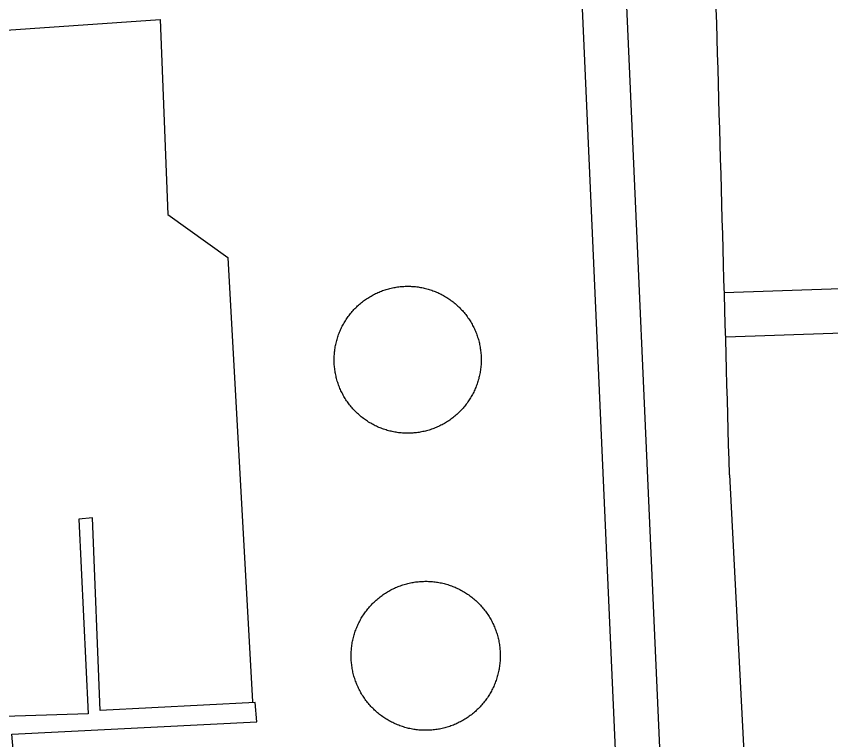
# Model space of a CAD drawing. Extents: x 3313447 to 3351316, y 703786 to 729172.
# Drawn here: x 3331846 to 3332396, y 726463 to 726952 of the extents above; entities that cross this region are included whole.
import ezdxf

# ---------------------------------------------------------------- set-up
doc = ezdxf.new("R2010")
doc.units = 0
for name, color, linetype in [('V-DOMW-TANK', 7, 'Continuous'), ('V-ROAD-CNTR', 7, 'Continuous'), ('V-UTIL-LINE', 7, 'Continuous')]:
    doc.layers.add(name, color=color, linetype=linetype)

msp = doc.modelspace()

# ---------------------------------------------------------------- linework, layer by layer
at = {"layer": 'V-DOMW-TANK'}
for points in [[(3332091.67, 726765.71), (3332092.48, 726766.03), (3332093.29, 726766.33), (3332094.11, 726766.62), (3332094.93, 726766.89), (3332095.76, 726767.15), (3332096.59, 726767.4), (3332097.42, 726767.63), (3332098.26, 726767.84), (3332099.11, 726768.04), (3332099.95, 726768.23), (3332100.8, 726768.4), (3332101.66, 726768.56), (3332102.51, 726768.7), (3332103.37, 726768.82), (3332104.23, 726768.94), (3332105.09, 726769.03), (3332105.95, 726769.11), (3332106.81, 726769.18), (3332107.68, 726769.23), (3332108.54, 726769.27), (3332109.41, 726769.29), (3332110.28, 726769.3), (3332111.14, 726769.29), (3332112.01, 726769.26), (3332112.88, 726769.22), (3332113.74, 726769.17), (3332114.6, 726769.1), (3332115.46, 726769.02), (3332116.33, 726768.92), (3332117.19, 726768.8), (3332118.04, 726768.67), (3332118.9, 726768.53), (3332119.75, 726768.37), (3332120.6, 726768.2), (3332121.44, 726768.01), (3332122.29, 726767.8), (3332123.12, 726767.58), (3332123.96, 726767.35), (3332124.79, 726767.1), (3332125.61, 726766.84), (3332126.43, 726766.57), (3332127.25, 726766.27), (3332128.06, 726765.97), (3332128.87, 726765.65), (3332129.67, 726765.32), (3332130.46, 726764.97), (3332131.25, 726764.61), (3332132.03, 726764.24), (3332132.81, 726763.85), (3332133.58, 726763.45), (3332134.34, 726763.03), (3332135.09, 726762.6), (3332135.83, 726762.16), (3332136.57, 726761.71), (3332137.3, 726761.25), (3332138.02, 726760.76), (3332138.74, 726760.27), (3332139.44, 726759.77), (3332140.14, 726759.25), (3332140.82, 726758.72), (3332141.5, 726758.18), (3332142.17, 726757.63), (3332142.83, 726757.07), (3332143.48, 726756.49), (3332144.11, 726755.91), (3332144.74, 726755.31), (3332145.36, 726754.7), (3332145.96, 726754.08), (3332146.56, 726753.45), (3332147.14, 726752.81), (3332147.71, 726752.16), (3332148.28, 726751.5), (3332148.83, 726750.83), (3332149.37, 726750.15), (3332149.89, 726749.46), (3332150.41, 726748.77), (3332150.91, 726748.06), (3332151.4, 726747.35), (3332151.88, 726746.62), (3332152.34, 726745.89), (3332152.79, 726745.15), (3332153.23, 726744.4), (3332153.65, 726743.65), (3332154.07, 726742.89), (3332154.46, 726742.12), (3332154.85, 726741.34), (3332155.23, 726740.56), (3332155.58, 726739.77), (3332155.93, 726738.98), (3332156.25, 726738.17), (3332156.57, 726737.37), (3332156.87, 726736.56), (3332157.16, 726735.74), (3332157.44, 726734.92), (3332157.7, 726734.09), (3332157.94, 726733.26), (3332158.17, 726732.42), (3332158.38, 726731.58), (3332158.59, 726730.74), (3332158.77, 726729.9)], [(3332068.05, 726693.41), (3332067.6, 726694.15), (3332067.17, 726694.9), (3332066.74, 726695.66), (3332066.33, 726696.42), (3332065.93, 726697.19), (3332065.54, 726697.96), (3332065.17, 726698.74), (3332064.81, 726699.53), (3332064.47, 726700.33), (3332064.14, 726701.13), (3332063.82, 726701.94), (3332063.52, 726702.75), (3332063.23, 726703.57), (3332062.96, 726704.39), (3332062.7, 726705.21), (3332062.45, 726706.04), (3332062.22, 726706.88), (3332062.01, 726707.72), (3332061.81, 726708.56), (3332061.62, 726709.41), (3332061.45, 726710.26), (3332061.29, 726711.11), (3332061.15, 726711.97), (3332061.02, 726712.82), (3332060.91, 726713.68), (3332060.82, 726714.54), (3332060.73, 726715.41), (3332060.67, 726716.27), (3332060.62, 726717.13), (3332060.58, 726718), (3332060.56, 726718.87), (3332060.55, 726719.73), (3332060.56, 726720.6), (3332060.58, 726721.47), (3332060.62, 726722.33), (3332060.68, 726723.2), (3332060.75, 726724.06), (3332060.83, 726724.92), (3332060.93, 726725.78), (3332061.05, 726726.64), (3332061.18, 726727.5), (3332061.32, 726728.35), (3332061.48, 726729.2), (3332061.65, 726730.05), (3332061.84, 726730.9), (3332062.04, 726731.74), (3332062.26, 726732.58), (3332062.5, 726733.41), (3332062.75, 726734.24), (3332063.01, 726735.07), (3332063.28, 726735.89), (3332063.57, 726736.71), (3332063.88, 726737.52), (3332064.2, 726738.33), (3332064.53, 726739.12), (3332064.88, 726739.92), (3332065.24, 726740.71), (3332065.61, 726741.49), (3332066, 726742.26), (3332066.4, 726743.03), (3332066.81, 726743.79), (3332067.24, 726744.54), (3332067.69, 726745.29), (3332068.14, 726746.03), (3332068.6, 726746.76), (3332069.08, 726747.48), (3332069.58, 726748.19), (3332070.08, 726748.9), (3332070.6, 726749.59), (3332071.13, 726750.28), (3332071.67, 726750.95), (3332072.22, 726751.62), (3332072.78, 726752.28), (3332073.36, 726752.93), (3332073.94, 726753.57), (3332074.54, 726754.2), (3332075.15, 726754.81), (3332075.77, 726755.42), (3332076.4, 726756.02), (3332077.04, 726756.6), (3332077.69, 726757.17), (3332078.35, 726757.73), (3332079.02, 726758.28), (3332079.7, 726758.82), (3332080.39, 726759.35), (3332081.08, 726759.86), (3332081.79, 726760.36), (3332082.5, 726760.85), (3332083.23, 726761.33), (3332083.96, 726761.8), (3332084.7, 726762.25), (3332085.44, 726762.69), (3332086.2, 726763.11), (3332086.96, 726763.52), (3332087.73, 726763.92), (3332088.5, 726764.31), (3332089.29, 726764.68), (3332090.08, 726765.04), (3332090.87, 726765.38), (3332091.67, 726765.71)], [(3332158.77, 726729.9), (3332158.94, 726729.05), (3332159.1, 726728.19), (3332159.24, 726727.34), (3332159.37, 726726.48), (3332159.48, 726725.62), (3332159.58, 726724.76), (3332159.66, 726723.9), (3332159.73, 726723.03), (3332159.78, 726722.17), (3332159.81, 726721.3), (3332159.83, 726720.44), (3332159.84, 726719.57), (3332159.83, 726718.7), (3332159.81, 726717.84), (3332159.77, 726716.97), (3332159.71, 726716.11), (3332159.65, 726715.24), (3332159.56, 726714.38), (3332159.46, 726713.52), (3332159.35, 726712.66), (3332159.22, 726711.81), (3332159.07, 726710.95), (3332158.91, 726710.1), (3332158.74, 726709.25), (3332158.55, 726708.41), (3332158.35, 726707.56), (3332158.13, 726706.72), (3332157.9, 726705.89), (3332157.65, 726705.06), (3332157.39, 726704.23), (3332157.11, 726703.41), (3332156.82, 726702.6), (3332156.51, 726701.79), (3332156.2, 726700.98), (3332155.86, 726700.18), (3332155.52, 726699.39), (3332155.16, 726698.6), (3332154.78, 726697.82), (3332154.39, 726697.04), (3332153.99, 726696.27), (3332153.58, 726695.51), (3332153.15, 726694.76), (3332152.71, 726694.01), (3332152.25, 726693.28), (3332151.79, 726692.55), (3332151.31, 726691.83), (3332150.82, 726691.11), (3332150.31, 726690.41), (3332149.8, 726689.71), (3332149.27, 726689.03), (3332148.73, 726688.35), (3332148.17, 726687.68), (3332147.61, 726687.02), (3332147.04, 726686.37), (3332146.45, 726685.74), (3332145.85, 726685.11), (3332145.24, 726684.49), (3332144.62, 726683.89), (3332143.99, 726683.29), (3332143.36, 726682.7)], [(3332143.36, 726682.7), (3332142.7, 726682.13), (3332142.04, 726681.57), (3332141.38, 726681.02), (3332140.7, 726680.48), (3332140.01, 726679.96), (3332139.31, 726679.44), (3332138.6, 726678.94), (3332137.89, 726678.45), (3332137.17, 726677.97), (3332136.44, 726677.51), (3332135.7, 726677.06), (3332134.95, 726676.62), (3332134.19, 726676.19), (3332133.43, 726675.78), (3332132.66, 726675.38), (3332131.89, 726675), (3332131.1, 726674.63), (3332130.31, 726674.27), (3332129.52, 726673.92), (3332128.72, 726673.59), (3332127.91, 726673.28), (3332127.1, 726672.97), (3332126.28, 726672.69), (3332125.46, 726672.41), (3332124.63, 726672.15), (3332123.8, 726671.91), (3332122.97, 726671.68), (3332122.13, 726671.46), (3332121.29, 726671.26), (3332120.44, 726671.08), (3332119.59, 726670.9), (3332118.74, 726670.75), (3332117.88, 726670.6), (3332117.03, 726670.48), (3332116.17, 726670.37), (3332115.31, 726670.27), (3332114.44, 726670.19), (3332113.58, 726670.12), (3332112.71, 726670.07), (3332111.85, 726670.04), (3332110.98, 726670.01), (3332110.12, 726670.01), (3332109.25, 726670.02), (3332108.38, 726670.04), (3332107.52, 726670.08), (3332106.65, 726670.13), (3332105.79, 726670.2), (3332104.93, 726670.29), (3332104.07, 726670.39), (3332103.21, 726670.5), (3332102.35, 726670.63), (3332101.5, 726670.78), (3332100.64, 726670.94), (3332099.8, 726671.11), (3332098.95, 726671.3), (3332098.11, 726671.5), (3332097.27, 726671.72), (3332096.44, 726671.95), (3332095.6, 726672.2), (3332094.78, 726672.46), (3332093.96, 726672.74), (3332093.14, 726673.03), (3332092.33, 726673.33), (3332091.52, 726673.65), (3332090.72, 726673.99), (3332089.93, 726674.33), (3332089.14, 726674.69), (3332088.36, 726675.07), (3332087.59, 726675.45), (3332086.82, 726675.86), (3332086.06, 726676.27), (3332085.3, 726676.7), (3332084.56, 726677.14), (3332083.82, 726677.59), (3332083.09, 726678.06), (3332082.37, 726678.54), (3332081.66, 726679.03), (3332080.95, 726679.54), (3332080.26, 726680.05), (3332079.57, 726680.58), (3332078.89, 726681.12), (3332078.22, 726681.68), (3332077.56, 726682.24), (3332076.92, 726682.81), (3332076.28, 726683.4), (3332075.65, 726684), (3332075.04, 726684.6), (3332074.43, 726685.22), (3332073.83, 726685.85), (3332073.25, 726686.49), (3332072.68, 726687.14), (3332072.12, 726687.8), (3332071.56, 726688.47), (3332071.03, 726689.15), (3332070.5, 726689.84), (3332069.98, 726690.54), (3332069.48, 726691.24), (3332068.99, 726691.96), (3332068.52, 726692.68), (3332068.05, 726693.41)], [(3332095.86, 726562.45), (3332096.61, 726562.91), (3332097.37, 726563.36), (3332098.14, 726563.78), (3332098.91, 726564.2), (3332099.69, 726564.6), (3332100.48, 726564.99), (3332101.27, 726565.37), (3332102.08, 726565.73), (3332102.88, 726566.08), (3332103.7, 726566.41), (3332104.52, 726566.73), (3332105.34, 726567.03), (3332106.17, 726567.32), (3332107, 726567.6), (3332107.84, 726567.86), (3332108.68, 726568.1), (3332109.53, 726568.34), (3332110.38, 726568.55), (3332111.24, 726568.75), (3332112.1, 726568.94), (3332112.96, 726569.11), (3332113.82, 726569.27), (3332114.69, 726569.41), (3332115.56, 726569.54), (3332116.43, 726569.65), (3332117.3, 726569.74), (3332118.18, 726569.82), (3332119.06, 726569.89), (3332119.93, 726569.94), (3332120.81, 726569.97), (3332121.69, 726569.99), (3332122.57, 726570), (3332123.44, 726569.99), (3332124.32, 726569.96), (3332125.2, 726569.92), (3332126.08, 726569.86), (3332126.95, 726569.79), (3332127.83, 726569.7), (3332128.7, 726569.6), (3332129.57, 726569.48), (3332130.44, 726569.35), (3332131.31, 726569.2), (3332132.17, 726569.04), (3332133.03, 726568.86), (3332133.88, 726568.66), (3332134.73, 726568.45), (3332135.59, 726568.23), (3332136.43, 726567.99), (3332137.27, 726567.74), (3332138.11, 726567.47), (3332138.94, 726567.19), (3332139.77, 726566.9), (3332140.59, 726566.59), (3332141.41, 726566.26), (3332142.22, 726565.92), (3332143.02, 726565.57), (3332143.82, 726565.2), (3332144.61, 726564.82), (3332145.4, 726564.42), (3332146.17, 726564.01), (3332146.94, 726563.59), (3332147.71, 726563.16), (3332148.46, 726562.71), (3332149.21, 726562.25), (3332149.95, 726561.77), (3332150.68, 726561.28), (3332151.4, 726560.78), (3332152.11, 726560.27), (3332152.82, 726559.74), (3332153.51, 726559.21), (3332154.2, 726558.66), (3332154.88, 726558.1), (3332155.54, 726557.52), (3332156.2, 726556.94), (3332156.84, 726556.34), (3332157.48, 726555.73), (3332158.1, 726555.12), (3332158.71, 726554.49), (3332159.31, 726553.85), (3332159.91, 726553.2), (3332160.49, 726552.54), (3332161.05, 726551.87), (3332161.61, 726551.19), (3332162.15, 726550.5), (3332162.69, 726549.8), (3332163.21, 726549.09), (3332163.71, 726548.37), (3332164.21, 726547.65), (3332164.69, 726546.91), (3332165.16, 726546.17), (3332165.62, 726545.42), (3332166.06, 726544.66), (3332166.49, 726543.89), (3332166.91, 726543.12), (3332167.31, 726542.34), (3332167.7, 726541.55), (3332168.07, 726540.76), (3332168.43, 726539.96), (3332168.78, 726539.15), (3332169.11, 726538.34)], [(3332084.83, 726486.13), (3332084.25, 726486.79), (3332083.68, 726487.46), (3332083.13, 726488.14), (3332082.58, 726488.83), (3332082.05, 726489.53), (3332081.53, 726490.24), (3332081.02, 726490.95), (3332080.53, 726491.68), (3332080.05, 726492.42), (3332079.58, 726493.16), (3332079.12, 726493.91), (3332078.68, 726494.67), (3332078.25, 726495.43), (3332077.83, 726496.21), (3332077.43, 726496.99), (3332077.04, 726497.78), (3332076.67, 726498.57), (3332076.31, 726499.37), (3332075.96, 726500.18), (3332075.63, 726500.99), (3332075.31, 726501.81), (3332075, 726502.64), (3332074.71, 726503.46), (3332074.44, 726504.3), (3332074.18, 726505.14), (3332073.93, 726505.98), (3332073.7, 726506.83), (3332073.48, 726507.68), (3332073.28, 726508.53), (3332073.09, 726509.39), (3332072.92, 726510.25), (3332072.76, 726511.12), (3332072.62, 726511.99), (3332072.5, 726512.85), (3332072.39, 726513.73), (3332072.29, 726514.6), (3332072.21, 726515.47), (3332072.14, 726516.35), (3332072.09, 726517.23), (3332072.06, 726518.1), (3332072.04, 726518.98), (3332072.03, 726519.86), (3332072.05, 726520.74), (3332072.07, 726521.62), (3332072.12, 726522.5), (3332072.17, 726523.37), (3332072.24, 726524.25), (3332072.33, 726525.12), (3332072.43, 726525.99), (3332072.55, 726526.86), (3332072.69, 726527.73), (3332072.83, 726528.6), (3332073, 726529.46), (3332073.17, 726530.32), (3332073.37, 726531.18), (3332073.58, 726532.03), (3332073.8, 726532.88), (3332074.04, 726533.73), (3332074.29, 726534.57), (3332074.56, 726535.41), (3332074.84, 726536.24), (3332075.14, 726537.07), (3332075.45, 726537.89), (3332075.77, 726538.7), (3332076.11, 726539.51), (3332076.46, 726540.32), (3332076.83, 726541.11), (3332077.21, 726541.91), (3332077.61, 726542.69), (3332078.02, 726543.47), (3332078.44, 726544.24), (3332078.88, 726545), (3332079.32, 726545.76), (3332079.79, 726546.51), (3332080.26, 726547.24), (3332080.75, 726547.97), (3332081.25, 726548.7), (3332081.76, 726549.41), (3332082.29, 726550.11), (3332082.83, 726550.81), (3332083.38, 726551.49), (3332083.94, 726552.17), (3332084.51, 726552.83), (3332085.1, 726553.49), (3332085.69, 726554.14), (3332086.3, 726554.77), (3332086.92, 726555.4), (3332087.54, 726556.01), (3332088.19, 726556.61), (3332088.83, 726557.2), (3332089.5, 726557.78), (3332090.17, 726558.35), (3332090.85, 726558.91), (3332091.53, 726559.45), (3332092.23, 726559.98), (3332092.94, 726560.5), (3332093.66, 726561.01), (3332094.39, 726561.5), (3332095.12, 726561.99), (3332095.86, 726562.45)], [(3332169.11, 726538.34), (3332169.43, 726537.52), (3332169.73, 726536.7), (3332170.03, 726535.87), (3332170.3, 726535.03), (3332170.56, 726534.19), (3332170.81, 726533.35), (3332171.04, 726532.5), (3332171.25, 726531.65), (3332171.46, 726530.8), (3332171.64, 726529.94), (3332171.82, 726529.07), (3332171.97, 726528.21), (3332172.12, 726527.34), (3332172.24, 726526.47), (3332172.35, 726525.6), (3332172.45, 726524.73), (3332172.53, 726523.85), (3332172.59, 726522.98), (3332172.65, 726522.1), (3332172.68, 726521.22), (3332172.7, 726520.35), (3332172.7, 726519.47), (3332172.69, 726518.59), (3332172.67, 726517.71), (3332172.62, 726516.83), (3332172.57, 726515.96), (3332172.49, 726515.08), (3332172.41, 726514.21), (3332172.3, 726513.33), (3332172.19, 726512.46), (3332172.05, 726511.59), (3332171.9, 726510.73), (3332171.74, 726509.87), (3332171.56, 726509.01), (3332171.37, 726508.15), (3332171.16, 726507.3), (3332170.94, 726506.45), (3332170.7, 726505.6), (3332170.45, 726504.76), (3332170.18, 726503.92), (3332169.9, 726503.09), (3332169.6, 726502.26), (3332169.29, 726501.44), (3332168.96, 726500.63), (3332168.62, 726499.82), (3332168.27, 726499.01), (3332167.9, 726498.21), (3332167.52, 726497.42), (3332167.13, 726496.64), (3332166.72, 726495.86), (3332166.3, 726495.09), (3332165.86, 726494.33), (3332165.41, 726493.57), (3332164.95, 726492.82), (3332164.48, 726492.08), (3332163.99, 726491.35), (3332163.49, 726490.63), (3332162.98, 726489.92), (3332162.45, 726489.21), (3332161.91, 726488.52)], [(3332161.91, 726488.52), (3332161.36, 726487.83), (3332160.8, 726487.16), (3332160.23, 726486.49), (3332159.64, 726485.84), (3332159.05, 726485.19), (3332158.44, 726484.56), (3332157.82, 726483.93), (3332157.19, 726483.32), (3332156.55, 726482.72), (3332155.9, 726482.13), (3332155.24, 726481.55), (3332154.57, 726480.98), (3332153.89, 726480.42), (3332153.2, 726479.88), (3332152.5, 726479.35), (3332151.79, 726478.83), (3332151.08, 726478.32), (3332150.35, 726477.83), (3332149.62, 726477.34), (3332148.87, 726476.87), (3332148.12, 726476.42), (3332147.37, 726475.97), (3332146.6, 726475.54), (3332145.83, 726475.13), (3332145.04, 726474.73), (3332144.26, 726474.34), (3332143.46, 726473.96), (3332142.66, 726473.6), (3332141.85, 726473.25), (3332141.04, 726472.92), (3332140.22, 726472.6), (3332139.4, 726472.3), (3332138.57, 726472.01), (3332137.73, 726471.73), (3332136.9, 726471.47), (3332136.05, 726471.22), (3332135.21, 726470.99), (3332134.35, 726470.78), (3332133.5, 726470.58), (3332132.64, 726470.39), (3332131.78, 726470.22), (3332130.92, 726470.06), (3332130.05, 726469.92), (3332129.18, 726469.79), (3332128.31, 726469.68), (3332127.43, 726469.58), (3332126.56, 726469.5), (3332125.68, 726469.44), (3332124.81, 726469.39), (3332123.93, 726469.35), (3332123.05, 726469.33), (3332122.17, 726469.33), (3332121.29, 726469.34), (3332120.42, 726469.37), (3332119.54, 726469.41), (3332118.66, 726469.46), (3332117.79, 726469.54), (3332116.91, 726469.62), (3332116.04, 726469.73), (3332115.17, 726469.85), (3332114.3, 726469.98), (3332113.43, 726470.13), (3332112.57, 726470.29), (3332111.71, 726470.47), (3332110.85, 726470.66), (3332110, 726470.87), (3332109.15, 726471.09), (3332108.31, 726471.33), (3332107.46, 726471.59), (3332106.63, 726471.85), (3332105.79, 726472.14), (3332104.97, 726472.43), (3332104.15, 726472.74), (3332103.33, 726473.07), (3332102.52, 726473.41), (3332101.71, 726473.76), (3332100.92, 726474.13), (3332100.13, 726474.51), (3332099.34, 726474.91), (3332098.56, 726475.31), (3332097.79, 726475.74), (3332097.03, 726476.17), (3332096.28, 726476.62), (3332095.53, 726477.08), (3332094.79, 726477.56), (3332094.06, 726478.04), (3332093.34, 726478.55), (3332092.62, 726479.06), (3332091.92, 726479.58), (3332091.22, 726480.12), (3332090.54, 726480.67), (3332089.86, 726481.23), (3332089.2, 726481.81), (3332088.54, 726482.39), (3332087.9, 726482.99), (3332087.26, 726483.59), (3332086.64, 726484.21), (3332086.02, 726484.84), (3332085.42, 726485.48), (3332084.83, 726486.13)]]:
    msp.add_lwpolyline(points, dxfattribs=at)
at = {"layer": 'V-ROAD-CNTR'}
for points in [[(3332242.55, 727302.59), (3332292.93, 726174.2)], [(3332226.58, 726987.56), (3332262.96, 726172.66)], [(3332323.91, 726765), (3332671.91, 726777.09), (3332863.52, 726785.18)], [(3332324.95, 726735.02), (3332673.06, 726747.11), (3332864.99, 726755.22)], [(3332327.46, 726641.81), (3332380.96, 725603.65), (3332449.19, 724438.31), (3332512.04, 723212.39), (3332606.87, 721442.15), (3332692.13, 719800.07), (3332783.09, 718163.07)]]:
    msp.add_lwpolyline(points, dxfattribs=at)
msp.add_arc((2837492.77, 712853.07), 495026.77, 1.5961527, 1.6714777, dxfattribs=at)
at = {"layer": 'V-UTIL-LINE'}
for points in [[(3331673, 726930.73), (3331943.1, 726949.39), (3331948.34, 726817.66), (3331988.67, 726788.79), (3332005.32, 726488.68)], [(3331784.6, 726318.57), (3331864.78, 726307.24), (3331899.85, 726311.22), (3331898.45, 726360.82), (3331852.03, 726363.5), (3331842.91, 726466.81), (3332008.44, 726475.09), (3332007.21, 726488.04), (3331902.65, 726482.72), (3331897.42, 726612.86), (3331888.25, 726611.94), (3331894.44, 726480.53), (3331760.19, 726476.26)]]:
    msp.add_lwpolyline(points, dxfattribs=at)

doc.saveas('drawing.dxf')
